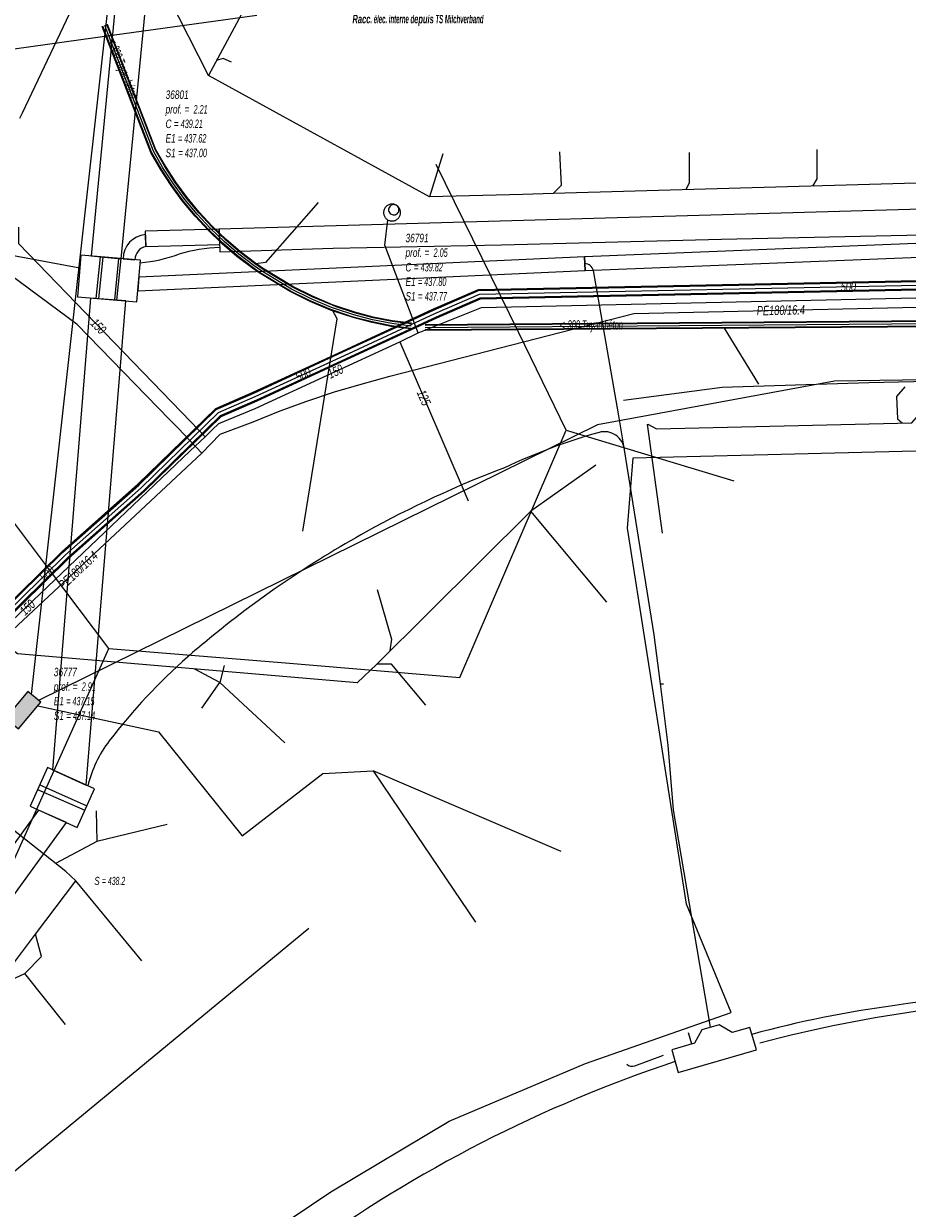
# Model space of a CAD drawing. Header units: metres. Extents: x 2695563 to 2696938, y 1260544 to 1262032.
# Tile 286 of 340: x 2696752 to 2696805, y 1261502 to 1261573. Entities that reach past the tile are written whole.
import ezdxf

# ---------------------------------------------------------------- set-up
doc = ezdxf.new("R2010")
doc.units = ezdxf.units.M
doc.header["$LTSCALE"] = 100
doc.linetypes.add('AUSGEZOGEN', pattern=[0])
doc.linetypes.add('STRICHLINIE2_S3', pattern=[0.25, 0.15, -0.1])
for name, color, linetype in [('Eau portable_Cadastre des conduites_Conduite', 171, 'AUSGEZOGEN'), ('Eau portable_Cadastre des conduites_Ouvrage_Ligne', 171, 'AUSGEZOGEN'), ('Eau potable_Cadastre des conduites_Conduite_Texte', 171, 'AUSGEZOGEN'), ('EU_Cadastre des conduites', 24, 'AUSGEZOGEN'), ('EU_Cadastre des conduites – Texte', 7, 'AUSGEZOGEN'), ('EU_Cadastre des conduites_Regard normalisé – Texte', 24, 'AUSGEZOGEN'), ('Gaz_Cadastre des conduites_Conduite', 32, 'AUSGEZOGEN'), ('Gaz_Cadastre des conduites_Conduite_Texte', 32, 'AUSGEZOGEN'), ('Réseau électrique_Cadastre des conduite_Bord du tracé', 1, 'AUSGEZOGEN'), ('Réseau électrique_Cadastre des conduite_Texte libre_Texte', 1, 'AUSGEZOGEN'), ('Réseau électrique_Cadastre des conduite_Tronçon de tracé', 1, 'AUSGEZOGEN'), ('Réseau électrique_Cadastre des conduites_Ouvrage_Surface-Ligne-Point', 1, 'AUSGEZOGEN'), ('TV_Cadastre des conduites_CONDUITE', 92, 'AUSGEZOGEN'), ('Télécommunications_SW_Cadastre des conduites_Bord du tracé', 94, 'AUSGEZOGEN'), ('Télécommunications_SW_Cadastre des conduites_Ouvrage', 94, 'AUSGEZOGEN')]:
    doc.layers.add(name, color=color, linetype=linetype)
doc.styles.add('ARIAL', font='arial.ttf')
doc.styles.add('ARIALNARROW', font='ARIALN.TTF')
pattern_1 = [(0, (2703955, 1269100), (4050, 4050), [4050, -4050]), (90, (2703955, 1269100), (-4050, 4050), [4050, -4050])]
pattern_2 = [(0, (2708005, 1273150), (6075, 6075), [6075, -6075]), (90, (2708005, 1273150), (-6075, 6075), [6075, -6075])]

# ---------------------------------------------------------------- blocks, each defined once
blk = doc.blocks.new('COMPLEXOBJECT_1575')
at = {"layer": 'Eau portable_Cadastre des conduites_Ouvrage_Ligne', "color": 7, "linetype": 'AUSGEZOGEN', "transparency": 33554687}
for centre, radius, start, end in [((6773.236, 11561.757), 0.305, 148.34897, 251.55575), ((6773.235, 11561.761), 0.302, 89.87012, 148.95036), ((6773.236, 11561.757), 0.306, 344.73142, 90.04623), ((6773.235, 11561.76), 0.307, 251.89748, 344.35392)]:
    blk.add_arc(centre, radius, start, end, dxfattribs=at)
blk = doc.blocks.new('COMPLEXOBJECT_1576')
at = {"layer": 'Eau portable_Cadastre des conduites_Ouvrage_Ligne', "color": 7, "linetype": 'STRICHLINIE2_S3', "transparency": 33554687}
for centre, radius, start, end in [((6773.133, 11561.592), 0.499, 96.0025, 181.19503), ((6773.134, 11561.592), 0.5, 319.51094, 96.04635), ((6773.131, 11561.59), 0.497, 180.91506, 258.24754), ((6773.135, 11561.588), 0.496, 257.72828, 319.7089)]:
    blk.add_arc(centre, radius, start, end, dxfattribs=at)
blk = doc.blocks.new('COMPLEXOBJECT_1628')
at = {"layer": 'Réseau électrique_Cadastre des conduite_Bord du tracé', "color": 1, "linetype": 'AUSGEZOGEN', "transparency": 33554687}
for p, q in [((6758.556, 11559.584), (6758.532, 11560.283)), ((6757.215, 11558.858), (6757.913, 11558.801))]:
    blk.add_line(p, q, dxfattribs=at)
for centre, radius, start, end in [((6758.64, 11558.863), 1.425, 94.32944, 180.18168), ((6758.714, 11558.799), 0.801, 101.39028, 179.82401)]:
    blk.add_arc(centre, radius, start, end, dxfattribs=at)
blk = doc.blocks.new('COMPLEXOBJECT_1633')
at = {"layer": 'Réseau électrique_Cadastre des conduite_Bord du tracé', "color": 1, "linetype": 'AUSGEZOGEN', "transparency": 33554687}
blk.add_line((6812.504, 11560.875), (6813.97, 11561.118), dxfattribs=at)
for points in [[(6813.97, 11561.118), (6813.709, 11562.691), (6812.25, 11562.451)], [(6804.483, 11561.784), (6762.909, 11560.605), (6762.947, 11559.265), (6769.656, 11559.486), (6779.61, 11559.674), (6792.64, 11560.009), (6804.525, 11560.28)]]:
    blk.add_lwpolyline(points, dxfattribs=at)
for centre, radius, start, end in [((6804.485, 11607.32), 45.536, 269.99784, 279.81876), ((6802.784, 11637.427), 77.167, 271.29297, 277.23643)]:
    blk.add_arc(centre, radius, start, end, dxfattribs=at)
blk = doc.blocks.new('COMPLEXOBJECT_1902')
at = {"layer": 'Réseau électrique_Cadastre des conduite_Tronçon de tracé', "color": 1, "linetype": 'AUSGEZOGEN', "transparency": 33554687}
blk.add_line((6786.553, 11549.549), (6785.052, 11558.162), dxfattribs=at)
blk.add_arc((6784.528, 11558.029), 0.54, 14.24727, 88.01923, dxfattribs=at)
blk = doc.blocks.new('COMPLEXOBJECT_2023')
at = {"layer": 'Réseau électrique_Cadastre des conduite_Tronçon de tracé', "color": 1, "linetype": 'AUSGEZOGEN', "transparency": 33554687}
blk.add_line((6815.113, 11515.524), (6820.577, 11515.675), dxfattribs=at)
for centre, radius, start, end in [((6814.687, 11436.781), 78.744, 89.69018, 98.60381), ((6811.801, 11448.818), 66.419, 97.69542, 105.15588)]:
    blk.add_arc(centre, radius, start, end, dxfattribs=at)
blk = doc.blocks.new('COMPLEXOBJECT_2049')
at = {"layer": 'Réseau électrique_Cadastre des conduite_Tronçon de tracé', "color": 1, "linetype": 'AUSGEZOGEN', "transparency": 33554687}
for centre, radius, start, end in [((6815.456, 11434.367), 81.078, 108.37596, 125.9577), ((6820.27, 11432.869), 85.17, 127.98761, 133.61901)]:
    blk.add_arc(centre, radius, start, end, dxfattribs=at)
blk = doc.blocks.new('COMPLEXOBJECT_2052')
at = {"layer": 'Réseau électrique_Cadastre des conduite_Tronçon de tracé', "color": 1, "linetype": 'AUSGEZOGEN', "transparency": 33554687}
for centre, radius, start, end in [((6800.591, 11489.762), 60.304, 129.55708, 130.98289), ((6784.102, 11509.12), 34.878, 131.39089, 142.59589)]:
    blk.add_arc(centre, radius, start, end, dxfattribs=at)
blk = doc.blocks.new('COMPLEXOBJECT_2063')
at = {"layer": 'Réseau électrique_Cadastre des conduite_Tronçon de tracé', "color": 1, "linetype": 'AUSGEZOGEN', "transparency": 33554687}
blk.add_lwpolyline([(6814.976, 11515.177), (6843.395, 11515.849), (6864.941, 11516.324)], dxfattribs=at)
blk.add_arc((6816.568, 11429.416), 85.775, 91.06331, 104.6265, dxfattribs=at)
blk = doc.blocks.new('COMPLEXOBJECT_2102')
at = {"layer": 'Réseau électrique_Cadastre des conduite_Tronçon de tracé', "color": 1, "linetype": 'AUSGEZOGEN', "transparency": 33554687}
for centre, radius, start, end in [((6757.42, 11567.905), 9.315, 274.94819, 289.41533), ((6763.246, 11550.002), 9.517, 91.84874, 106.6692)]:
    blk.add_arc(centre, radius, start, end, dxfattribs=at)

msp = doc.modelspace()

# ---------------------------------------------------------------- hatches: boundary and pattern name
at = {"layer": 'Réseau électrique_Cadastre des conduite_Bord du tracé', "lineweight": 18, "transparency": 33554687}
h = msp.add_hatch(dxfattribs=at)
h.set_pattern_fill('MUSTER', color=1, scale=6075, style=0, pattern_type=2)
h.set_pattern_definition(pattern_2)
h.paths.add_polyline_path([(2696758.074, 1261558.664), (2696759.892, 1261577.402), (2696758.111, 1261577.712), (2696756.282, 1261558.838)], flags=0)
h = msp.add_hatch(dxfattribs=at)
h.set_pattern_fill('MUSTER', color=1, scale=6075, style=0, pattern_type=2)
h.set_pattern_definition(pattern_2)
h.paths.add_polyline_path([(2696814.94, 1261560.928), (2696814.679, 1261562.501), (2696813.22, 1261562.261), (2696812.972, 1261562.219), (2696812.723, 1261562.178), (2696812.475, 1261562.138), (2696812.226, 1261562.1), (2696811.977, 1261562.063), (2696811.727, 1261562.028), (2696811.478, 1261561.994), (2696811.228, 1261561.962), (2696810.978, 1261561.93), (2696810.728, 1261561.9), (2696810.478, 1261561.872), (2696810.228, 1261561.845), (2696809.978, 1261561.819), (2696809.727, 1261561.795), (2696809.476, 1261561.772), (2696809.225, 1261561.75), (2696808.974, 1261561.73), (2696808.723, 1261561.711), (2696808.472, 1261561.694), (2696808.221, 1261561.678), (2696807.97, 1261561.663), (2696807.718, 1261561.65), (2696807.467, 1261561.638), (2696807.215, 1261561.628), (2696806.963, 1261561.619), (2696806.712, 1261561.611), (2696806.46, 1261561.605), (2696806.208, 1261561.6), (2696805.957, 1261561.597), (2696805.705, 1261561.595), (2696805.453, 1261561.594), (2696763.879, 1261560.415), (2696763.917, 1261559.075), (2696770.626, 1261559.296), (2696780.58, 1261559.484), (2696793.61, 1261559.819), (2696805.495, 1261560.09), (2696805.753, 1261560.096), (2696806.011, 1261560.103), (2696806.269, 1261560.111), (2696806.527, 1261560.12), (2696806.785, 1261560.13), (2696807.043, 1261560.141), (2696807.301, 1261560.152), (2696807.559, 1261560.164), (2696807.817, 1261560.177), (2696808.075, 1261560.191), (2696808.333, 1261560.206), (2696808.591, 1261560.222), (2696808.848, 1261560.239), (2696809.106, 1261560.256), (2696809.363, 1261560.275), (2696809.621, 1261560.294), (2696809.878, 1261560.314), (2696810.136, 1261560.335), (2696810.393, 1261560.356), (2696810.65, 1261560.379), (2696810.907, 1261560.403), (2696811.164, 1261560.427), (2696811.421, 1261560.452), (2696811.678, 1261560.478), (2696811.935, 1261560.505), (2696812.192, 1261560.533), (2696812.449, 1261560.562), (2696812.705, 1261560.591), (2696812.961, 1261560.622), (2696813.218, 1261560.653), (2696813.474, 1261560.685)], flags=0)
h = msp.add_hatch(dxfattribs=at)
h.set_pattern_fill('MUSTER', color=1, scale=6075, style=0, pattern_type=2)
h.set_pattern_definition(pattern_2)
h.paths.add_polyline_path([(2696759.502, 1261560.093), (2696759.433, 1261560.086), (2696759.365, 1261560.076), (2696759.298, 1261560.063), (2696759.231, 1261560.046), (2696759.165, 1261560.026), (2696759.1, 1261560.003), (2696759.037, 1261559.977), (2696758.974, 1261559.948), (2696758.913, 1261559.915), (2696758.854, 1261559.88), (2696758.797, 1261559.842), (2696758.741, 1261559.802), (2696758.688, 1261559.758), (2696758.636, 1261559.713), (2696758.587, 1261559.664), (2696758.54, 1261559.614), (2696758.496, 1261559.561), (2696758.454, 1261559.506), (2696758.416, 1261559.449), (2696758.379, 1261559.391), (2696758.346, 1261559.331), (2696758.316, 1261559.269), (2696758.288, 1261559.206), (2696758.264, 1261559.141), (2696758.243, 1261559.076), (2696758.225, 1261559.009), (2696758.211, 1261558.942), (2696758.199, 1261558.874), (2696758.191, 1261558.806), (2696758.186, 1261558.737), (2696758.185, 1261558.668), (2696758.883, 1261558.611), (2696758.884, 1261558.646), (2696758.886, 1261558.682), (2696758.89, 1261558.717), (2696758.896, 1261558.752), (2696758.903, 1261558.786), (2696758.912, 1261558.821), (2696758.922, 1261558.855), (2696758.933, 1261558.888), (2696758.946, 1261558.921), (2696758.961, 1261558.953), (2696758.977, 1261558.985), (2696758.994, 1261559.016), (2696759.013, 1261559.046), (2696759.033, 1261559.075), (2696759.054, 1261559.103), (2696759.076, 1261559.131), (2696759.1, 1261559.157), (2696759.125, 1261559.182), (2696759.151, 1261559.206), (2696759.178, 1261559.229), (2696759.205, 1261559.251), (2696759.234, 1261559.272), (2696759.264, 1261559.291), (2696759.295, 1261559.309), (2696759.326, 1261559.325), (2696759.358, 1261559.34), (2696759.39, 1261559.354), (2696759.424, 1261559.366), (2696759.457, 1261559.377), (2696759.491, 1261559.386), (2696759.526, 1261559.394)], flags=0)
h = msp.add_hatch(dxfattribs=at)
h.set_pattern_fill('MUSTER', color=1, scale=6075, style=0, pattern_type=2)
h.set_pattern_definition(pattern_2)
h.paths.add_polyline_path([(2696759.523, 1261559.394), (2696763.904, 1261559.516), (2696763.879, 1261560.415), (2696759.498, 1261560.294)], flags=0)
h = msp.add_hatch(dxfattribs=at)
h.set_pattern_fill('MUSTER', color=1, scale=6075, style=0, pattern_type=2)
h.set_pattern_definition(pattern_2)
h.paths.add_polyline_path([(2696785.533, 1261557.969), (2696819.699, 1261559.34), (2696819.842, 1261560.166), (2696785.5, 1261558.788)], flags=0)
h = msp.add_hatch(dxfattribs=at)
h.set_pattern_fill('MUSTER', color=1, scale=6075, style=0, pattern_type=2)
h.set_pattern_definition(pattern_2)
h.paths.add_polyline_path([(2696759.055, 1261556.759), (2696785.536, 1261557.969), (2696785.498, 1261558.788), (2696759.123, 1261557.583)], flags=0)
h = msp.add_hatch(dxfattribs=at)
h.set_pattern_fill('MUSTER', color=1, scale=6075, style=0, pattern_type=2)
h.set_pattern_definition(pattern_2)
h.paths.add_polyline_path([(2696758.345, 1261556.169), (2696756.251, 1261556.341), (2696754, 1261528.396), (2696755.99, 1261527.502)], flags=0)
h = msp.add_hatch(dxfattribs=at)
h.set_pattern_fill('MUSTER', color=1, scale=6075, style=0, pattern_type=2)
h.set_pattern_definition(pattern_2)
h.paths.add_polyline_path([(2696754.831, 1261525.275), (2696753.179, 1261526.018), (2696740.242, 1261508.203), (2696741.605, 1261507.063)], flags=0)
at = {"layer": 'Réseau électrique_Cadastre des conduites_Ouvrage_Surface-Ligne-Point', "lineweight": 18, "transparency": 33554687}
h = msp.add_hatch(dxfattribs=at)
h.set_pattern_fill('MUSTER', color=1, scale=4050, style=0, pattern_type=2)
h.set_pattern_definition(pattern_1)
h.paths.add_polyline_path([(2696755.478, 1261556.404), (2696759.002, 1261556.115), (2696759.205, 1261558.584), (2696755.681, 1261558.874)], flags=0)
h = msp.add_hatch(dxfattribs=at)
h.set_pattern_fill('MUSTER', color=1, scale=4050, style=0, pattern_type=2)
h.set_pattern_definition(pattern_1)
h.paths.add_polyline_path([(2696752.674, 1261526.244), (2696755.455, 1261524.995), (2696756.482, 1261527.281), (2696753.701, 1261528.53)], flags=0)
h = msp.add_hatch(dxfattribs=at)
h.set_pattern_fill('MUSTER', color=1, scale=4050, style=0, pattern_type=2)
h.set_pattern_definition(pattern_1)
h.paths.add_polyline_path([(2696791.049, 1261510.484), (2696795.672, 1261511.811), (2696795.288, 1261513.147), (2696794.244, 1261512.848), (2696793.467, 1261513.301), (2696792.439, 1261513.006), (2696792.02, 1261512.21), (2696790.665, 1261511.821)], flags=0)
at = {"layer": 'Télécommunications_SW_Cadastre des conduites_Ouvrage', "transparency": 33554687}
msp.add_hatch(color=7, dxfattribs=at).paths.add_polyline_path([(2696751.227, 1261531.47), (2696751.994, 1261530.828), (2696753.31, 1261532.401), (2696752.542, 1261533.042)])

# ---------------------------------------------------------------- linework, layer by layer
at = {"layer": 'Eau portable_Cadastre des conduites_Conduite', "linetype": 'AUSGEZOGEN', "transparency": 33554687}
for p, q in [((2696779.218, 1261556.849), (2696822.854, 1261557.748)), ((2696779.225, 1261556.818), (2696822.855, 1261557.717)), ((2696779.232, 1261556.787), (2696822.855, 1261557.686)), ((2696779.326, 1261556.351), (2696822.865, 1261557.248)), ((2696779.333, 1261556.32), (2696822.865, 1261557.217)), ((2696779.34, 1261556.289), (2696822.866, 1261557.186)), ((2696776.523, 1261555.682), (2696779.218, 1261556.849)), ((2696776.536, 1261555.653), (2696779.225, 1261556.818)), ((2696776.549, 1261555.625), (2696779.232, 1261556.787)), ((2696776.727, 1261555.225), (2696779.326, 1261556.351)), ((2696771.163, 1261553.201), (2696776.523, 1261555.682)), ((2696771.176, 1261553.173), (2696776.536, 1261555.653)), ((2696776.74, 1261555.197), (2696779.333, 1261556.32)), ((2696776.753, 1261555.168), (2696779.34, 1261556.289)), ((2696771.189, 1261553.145), (2696776.549, 1261555.625)), ((2696771.373, 1261552.747), (2696776.727, 1261555.225)), ((2696771.386, 1261552.719), (2696776.74, 1261555.197)), ((2696771.399, 1261552.691), (2696776.753, 1261555.168)), ((2696765.887, 1261550.766), (2696771.163, 1261553.201)), ((2696765.9, 1261550.737), (2696771.176, 1261553.173)), ((2696765.913, 1261550.709), (2696771.189, 1261553.145)), ((2696766.091, 1261550.309), (2696771.373, 1261552.747)), ((2696766.104, 1261550.281), (2696771.386, 1261552.719)), ((2696766.117, 1261550.252), (2696771.399, 1261552.691)), ((2696763.663, 1261549.799), (2696765.887, 1261550.766)), ((2696763.68, 1261549.773), (2696765.9, 1261550.737)), ((2696763.698, 1261549.747), (2696765.913, 1261550.709)), ((2696763.946, 1261549.377), (2696766.091, 1261550.309)), ((2696763.964, 1261549.351), (2696766.104, 1261550.281)), ((2696763.981, 1261549.325), (2696766.117, 1261550.252)), ((2696759.063, 1261545.314), (2696763.663, 1261549.799)), ((2696759.085, 1261545.291), (2696763.68, 1261549.773)), ((2696759.106, 1261545.268), (2696763.698, 1261549.747)), ((2696759.404, 1261544.948), (2696763.946, 1261549.377)), ((2696759.425, 1261544.925), (2696763.964, 1261549.351)), ((2696759.447, 1261544.902), (2696763.981, 1261549.325)), ((2696754.575, 1261541.336), (2696759.063, 1261545.314)), ((2696754.596, 1261541.313), (2696759.085, 1261545.291)), ((2696754.618, 1261541.29), (2696759.106, 1261545.268)), ((2696754.916, 1261540.97), (2696759.404, 1261544.948)), ((2696754.938, 1261540.947), (2696759.425, 1261544.925)), ((2696754.959, 1261540.924), (2696759.447, 1261544.902)), ((2696750.308, 1261537.147), (2696754.575, 1261541.336)), ((2696750.33, 1261537.125), (2696754.596, 1261541.313)), ((2696750.352, 1261537.102), (2696754.618, 1261541.29)), ((2696750.658, 1261536.79), (2696754.916, 1261540.97)), ((2696750.68, 1261536.767), (2696754.938, 1261540.947)), ((2696750.702, 1261536.745), (2696754.959, 1261540.924))]:
    msp.add_line(p, q, dxfattribs=at)
at = {"layer": 'Eau portable_Cadastre des conduites_Conduite', "color": 255, "linetype": 'AUSGEZOGEN', "transparency": 33554687}
for p, q in [((2696779.279, 1261556.569), (2696822.86, 1261557.467)), ((2696776.638, 1261555.425), (2696779.279, 1261556.569)), ((2696771.281, 1261552.946), (2696776.638, 1261555.425)), ((2696766.002, 1261550.509), (2696771.281, 1261552.946)), ((2696763.822, 1261549.562), (2696766.002, 1261550.509)), ((2696759.255, 1261545.108), (2696763.822, 1261549.562)), ((2696754.767, 1261541.13), (2696759.255, 1261545.108)), ((2696750.505, 1261536.946), (2696754.767, 1261541.13))]:
    msp.add_line(p, q, dxfattribs=at)
at = {"layer": 'Eau portable_Cadastre des conduites_Conduite', "color": 7, "linetype": 'AUSGEZOGEN', "transparency": 33554687}
for p, q in [((2696762.155, 1261547.285), (2696763.042, 1261548.13)), ((2696749.28, 1261535.025), (2696762.155, 1261547.285))]:
    msp.add_line(p, q, dxfattribs=at)
for points in [[(2696787.38, 1261651.75), (2696786.548, 1261648.951), (2696785.053, 1261643.919), (2696784.6, 1261642.579), (2696779.441, 1261627.327), (2696779.09, 1261626.29), (2696778.866, 1261625.592), (2696778.732, 1261625.175), (2696777.51, 1261621.37), (2696775.8, 1261617.77), (2696769.485, 1261604.076), (2696758.744, 1261580.784), (2696758.042, 1261579.503), (2696757.81, 1261579.08), (2696757.491, 1261578.41), (2696756.121, 1261575.53), (2696752.2, 1261567.285), (2696752.05, 1261566.97)], [(2696775.654, 1261554.284), (2696775.58, 1261554.48), (2696773.684, 1261559.478), (2696773.864, 1261560.963)], [(2696763.042, 1261548.13), (2696762.2, 1261549.001), (2696752.016, 1261559.541), (2696752.007, 1261560.532)], [(2696763.042, 1261548.13), (2696763.457, 1261548.529), (2696763.855, 1261548.912), (2696765.993, 1261549.807), (2696774.564, 1261553.749), (2696775.654, 1261554.284), (2696779.407, 1261555.788), (2696822.864, 1261556.75)], [(2696774.564, 1261553.749), (2696776.998, 1261548.094), (2696778.616, 1261544.334)]]:
    msp.add_lwpolyline(points, dxfattribs=at)
at = {"layer": 'EU_Cadastre des conduites', "color": 24, "linetype": 'AUSGEZOGEN', "transparency": 33554687}
for p, q in [((2696763.23, 1261569.52), (2696756.404, 1261582.977)), ((2696767.582, 1261577.603), (2696763.23, 1261569.52)), ((2696776.32, 1261562.33), (2696763.23, 1261569.52)), ((2696777.11, 1261564.88), (2696776.32, 1261562.33)), ((2696791.694, 1261564.954), (2696791.694, 1261564.304)), ((2696799.262, 1261565.142), (2696799.262, 1261564.492)), ((2696795.823, 1261551.24), (2696793.79, 1261554.563)), ((2696790.117, 1261542.415), (2696789.228, 1261548.868)), ((2696786.168, 1261546.448), (2696782.317, 1261543.725)), ((2696782.317, 1261543.725), (2696773.194, 1261534.664)), ((2696786.811, 1261538.337), (2696782.317, 1261543.725)), ((2696763.914, 1261533.571), (2696762.394, 1261534.378)), ((2696764.157, 1261534.587), (2696763.912, 1261533.565)), ((2696762.847, 1261532.053), (2696763.912, 1261533.565)), ((2696767.748, 1261529.992), (2696763.912, 1261533.565)), ((2696756.58, 1261525.98), (2696756.62, 1261524.16)), ((2696760.799, 1261525.159), (2696756.62, 1261524.16)), ((2696756.62, 1261524.16), (2696754.189, 1261522.85)), ((2696759.29, 1261517.09), (2696755.38, 1261521.82)), ((2696746.08, 1261509.49), (2696752.998, 1261518.662)), ((2696753.36, 1261517.34), (2696752.998, 1261518.662)), ((2696752.37, 1261516.34), (2696753.36, 1261517.34)), ((2696749.42, 1261514.99), (2696752.37, 1261516.34)), ((2696754.78, 1261513.31), (2696752.37, 1261516.34))]:
    msp.add_line(p, q, dxfattribs=at)
at = {"layer": 'EU_Cadastre des conduites', "color": 255, "transparency": 33554687}
for p, q in [((2696759.975, 1261565.041), (2696757.098, 1261572.483)), ((2696760.542, 1261564.053), (2696759.975, 1261565.041)), ((2696761.165, 1261563.099), (2696760.542, 1261564.053)), ((2696761.84, 1261562.182), (2696761.165, 1261563.099)), ((2696762.567, 1261561.305), (2696761.84, 1261562.182)), ((2696763.343, 1261560.471), (2696762.567, 1261561.305)), ((2696764.164, 1261559.682), (2696763.343, 1261560.471)), ((2696765.03, 1261558.941), (2696764.164, 1261559.682)), ((2696765.936, 1261558.25), (2696765.03, 1261558.941)), ((2696766.336, 1261557.97), (2696765.936, 1261558.25)), ((2696768.149, 1261556.869), (2696766.336, 1261557.97)), ((2696769.319, 1261556.29), (2696768.149, 1261556.869)), ((2696770.523, 1261555.788), (2696769.319, 1261556.29)), ((2696770.751, 1261555.703), (2696770.523, 1261555.788)), ((2696771.844, 1261555.342), (2696770.751, 1261555.703)), ((2696772.957, 1261555.049), (2696771.844, 1261555.342)), ((2696774.086, 1261554.827), (2696772.957, 1261555.049)), ((2696822.765, 1261554.939), (2696776.057, 1261554.58)), ((2696775.227, 1261554.675), (2696774.086, 1261554.827))]:
    msp.add_line(p, q, dxfattribs=at)
at = {"layer": 'EU_Cadastre des conduites', "linetype": 'AUSGEZOGEN', "transparency": 33554687}
for p, q in [((2696760.093, 1261565.097), (2696757.219, 1261572.53)), ((2696760.111, 1261565.106), (2696757.238, 1261572.537)), ((2696760.129, 1261565.114), (2696757.256, 1261572.544)), ((2696759.821, 1261564.968), (2696756.94, 1261572.422)), ((2696759.839, 1261564.976), (2696756.958, 1261572.429)), ((2696759.857, 1261564.985), (2696756.977, 1261572.436)), ((2696760.397, 1261563.965), (2696759.821, 1261564.968)), ((2696760.414, 1261563.975), (2696759.839, 1261564.976)), ((2696760.431, 1261563.985), (2696759.857, 1261564.985)), ((2696760.653, 1261564.121), (2696760.093, 1261565.097)), ((2696760.67, 1261564.132), (2696760.111, 1261565.106)), ((2696760.687, 1261564.142), (2696760.129, 1261565.114)), ((2696761.272, 1261563.174), (2696760.653, 1261564.121)), ((2696761.288, 1261563.185), (2696760.67, 1261564.132)), ((2696761.304, 1261563.196), (2696760.687, 1261564.142)), ((2696761.025, 1261563.002), (2696760.397, 1261563.965)), ((2696761.041, 1261563.014), (2696760.414, 1261563.975)), ((2696761.058, 1261563.025), (2696760.431, 1261563.985)), ((2696761.707, 1261562.078), (2696761.025, 1261563.002)), ((2696761.722, 1261562.09), (2696761.041, 1261563.014)), ((2696761.738, 1261562.102), (2696761.058, 1261563.025)), ((2696761.943, 1261562.262), (2696761.272, 1261563.174)), ((2696761.959, 1261562.275), (2696761.288, 1261563.185)), ((2696761.974, 1261562.287), (2696761.304, 1261563.196)), ((2696762.439, 1261561.193), (2696761.707, 1261562.078)), ((2696762.454, 1261561.206), (2696761.722, 1261562.09)), ((2696762.469, 1261561.219), (2696761.738, 1261562.102)), ((2696762.665, 1261561.391), (2696761.943, 1261562.262)), ((2696762.68, 1261561.404), (2696761.959, 1261562.275)), ((2696762.695, 1261561.417), (2696761.974, 1261562.287)), ((2696763.435, 1261560.562), (2696762.665, 1261561.391)), ((2696763.45, 1261560.576), (2696762.68, 1261561.404)), ((2696763.464, 1261560.59), (2696762.695, 1261561.417)), ((2696763.222, 1261560.351), (2696762.439, 1261561.193)), ((2696763.236, 1261560.365), (2696762.454, 1261561.206)), ((2696763.25, 1261560.379), (2696762.469, 1261561.219)), ((2696764.252, 1261559.778), (2696763.435, 1261560.562)), ((2696764.265, 1261559.793), (2696763.45, 1261560.576)), ((2696764.279, 1261559.807), (2696763.464, 1261560.59)), ((2696764.05, 1261559.556), (2696763.222, 1261560.351)), ((2696764.064, 1261559.57), (2696763.236, 1261560.365)), ((2696764.077, 1261559.585), (2696763.25, 1261560.379)), ((2696764.923, 1261558.808), (2696764.05, 1261559.556)), ((2696764.936, 1261558.824), (2696764.064, 1261559.57)), ((2696764.948, 1261558.839), (2696764.077, 1261559.585)), ((2696765.112, 1261559.042), (2696764.252, 1261559.778)), ((2696765.124, 1261559.057), (2696764.265, 1261559.793)), ((2696765.137, 1261559.073), (2696764.279, 1261559.807)), ((2696765.836, 1261558.113), (2696764.923, 1261558.808)), ((2696765.847, 1261558.129), (2696764.936, 1261558.824)), ((2696765.859, 1261558.145), (2696764.948, 1261558.839)), ((2696766.013, 1261558.355), (2696765.112, 1261559.042)), ((2696766.025, 1261558.371), (2696765.124, 1261559.057)), ((2696766.036, 1261558.387), (2696765.137, 1261559.073)), ((2696766.243, 1261557.828), (2696765.836, 1261558.113)), ((2696766.254, 1261557.844), (2696765.847, 1261558.129)), ((2696766.265, 1261557.861), (2696765.859, 1261558.145)), ((2696766.407, 1261558.079), (2696766.013, 1261558.355)), ((2696766.418, 1261558.096), (2696766.025, 1261558.371)), ((2696766.429, 1261558.112), (2696766.036, 1261558.387)), ((2696768.067, 1261556.72), (2696766.243, 1261557.828)), ((2696768.077, 1261556.737), (2696766.254, 1261557.844)), ((2696768.086, 1261556.755), (2696766.265, 1261557.861)), ((2696768.212, 1261556.983), (2696766.407, 1261558.079)), ((2696768.221, 1261557.001), (2696766.418, 1261558.096)), ((2696768.231, 1261557.018), (2696766.429, 1261558.112)), ((2696769.249, 1261556.135), (2696768.067, 1261556.72)), ((2696769.257, 1261556.153), (2696768.077, 1261556.737)), ((2696769.265, 1261556.171), (2696768.086, 1261556.755)), ((2696769.373, 1261556.409), (2696768.212, 1261556.983)), ((2696769.381, 1261556.427), (2696768.221, 1261557.001)), ((2696769.389, 1261556.445), (2696768.231, 1261557.018)), ((2696770.571, 1261555.909), (2696769.373, 1261556.409)), ((2696770.578, 1261555.928), (2696769.381, 1261556.427)), ((2696770.585, 1261555.946), (2696769.389, 1261556.445)), ((2696770.461, 1261555.63), (2696769.249, 1261556.135)), ((2696770.468, 1261555.648), (2696769.257, 1261556.153)), ((2696770.475, 1261555.667), (2696769.265, 1261556.171)), ((2696770.701, 1261555.561), (2696770.468, 1261555.648)), ((2696770.708, 1261555.58), (2696770.475, 1261555.667)), ((2696770.794, 1261555.826), (2696770.571, 1261555.909)), ((2696770.801, 1261555.845), (2696770.578, 1261555.928)), ((2696770.807, 1261555.863), (2696770.585, 1261555.946)), ((2696771.881, 1261555.466), (2696770.794, 1261555.826)), ((2696771.886, 1261555.485), (2696770.801, 1261555.845)), ((2696771.892, 1261555.504), (2696770.807, 1261555.863)), ((2696770.695, 1261555.543), (2696770.461, 1261555.63)), ((2696771.795, 1261555.179), (2696770.695, 1261555.543)), ((2696771.801, 1261555.198), (2696770.701, 1261555.561)), ((2696771.807, 1261555.217), (2696770.708, 1261555.58)), ((2696772.919, 1261554.883), (2696771.795, 1261555.179)), ((2696772.923, 1261554.903), (2696771.801, 1261555.198)), ((2696772.928, 1261554.922), (2696771.807, 1261555.217)), ((2696772.986, 1261555.176), (2696771.881, 1261555.466)), ((2696772.99, 1261555.195), (2696771.886, 1261555.485)), ((2696772.995, 1261555.215), (2696771.892, 1261555.504)), ((2696774.107, 1261554.955), (2696772.986, 1261555.176)), ((2696774.11, 1261554.975), (2696772.99, 1261555.195)), ((2696774.114, 1261554.994), (2696772.995, 1261555.215)), ((2696775.244, 1261554.804), (2696774.107, 1261554.955)), ((2696775.247, 1261554.824), (2696774.11, 1261554.975)), ((2696775.249, 1261554.843), (2696774.114, 1261554.994)), ((2696822.764, 1261555.109), (2696776.056, 1261554.75)), ((2696822.764, 1261555.089), (2696776.056, 1261554.73)), ((2696822.764, 1261555.069), (2696776.056, 1261554.71)), ((2696774.058, 1261554.659), (2696772.919, 1261554.883)), ((2696774.062, 1261554.678), (2696772.923, 1261554.903)), ((2696774.065, 1261554.698), (2696772.928, 1261554.922)), ((2696775.205, 1261554.507), (2696774.058, 1261554.659)), ((2696775.207, 1261554.526), (2696774.062, 1261554.678)), ((2696775.21, 1261554.546), (2696774.065, 1261554.698)), ((2696822.766, 1261554.809), (2696776.058, 1261554.45)), ((2696822.766, 1261554.789), (2696776.058, 1261554.43)), ((2696822.766, 1261554.769), (2696776.058, 1261554.41))]:
    msp.add_line(p, q, dxfattribs=at)
at = {"layer": 'EU_Cadastre des conduites', "color": 24, "linetype": 'AUSGEZOGEN', "transparency": 33554687}
for points in [[(2696764.602, 1261570.312), (2696764.108, 1261570.531), (2696763.694, 1261570.402)], [(2696784.01, 1261565), (2696784.12, 1261563.01), (2696783.641, 1261562.522)], [(2696791.694, 1261564.304), (2696791.694, 1261563.154), (2696791.499, 1261562.748)], [(2696799.262, 1261564.492), (2696799.262, 1261563.392), (2696798.995, 1261562.963)], [(2696812.09, 1261563.34), (2696783.641, 1261562.522), (2696781.85, 1261562.47), (2696776.32, 1261562.33)], [(2696769.738, 1261562.006), (2696766.62, 1261558.453), (2696766.037, 1261558.364)], [(2696768.82, 1261542.53), (2696770.864, 1261555.102), (2696770.574, 1261555.621)], [(2696804.459, 1261551.084), (2696803.978, 1261550.514), (2696804.036, 1261549.193), (2696804.312, 1261548.957)], [(2696789.25, 1261548.875), (2696789.756, 1261548.603), (2696804.88, 1261548.959), (2696805.568, 1261549.732)], [(2696773.214, 1261539.076), (2696774.068, 1261536.143), (2696773.976, 1261535.469)], [(2696772.033, 1261533.548), (2696751.935, 1261535.279), (2696751.525, 1261535.594)], [(2696776.096, 1261532.223), (2696774.064, 1261534.664), (2696773.194, 1261534.664), (2696772.043, 1261533.547)], [(2696755.38, 1261521.82), (2696754.789, 1261522.379), (2696747.897, 1261527.801), (2696747.831, 1261528.198)], [(2696753.358, 1261517.348), (2696752.998, 1261518.662), (2696755.385, 1261521.826)]]:
    msp.add_lwpolyline(points, dxfattribs=at)
at = {"layer": 'Gaz_Cadastre des conduites_Conduite', "color": 32, "linetype": 'AUSGEZOGEN', "transparency": 33554687}
msp.add_line((2696748.647, 1261533.887), (2696762.852, 1261547.161), dxfattribs=at)
for points in [[(2696761.108, 1261548.963), (2696760.934, 1261549.142), (2696755.458, 1261554.778), (2696750.957, 1261558.117), (2696740.715, 1261563.731)], [(2696762.852, 1261547.161), (2696763.924, 1261548.274), (2696765.878, 1261549.005), (2696767.489, 1261549.665), (2696769.061, 1261550.232), (2696770.706, 1261550.777), (2696772.28, 1261551.247), (2696773.983, 1261551.718), (2696788.418, 1261555.426), (2696824.626, 1261556.243)], [(2696762.852, 1261547.161), (2696762.515, 1261547.509), (2696761.434, 1261548.627), (2696761.108, 1261548.963)]]:
    msp.add_lwpolyline(points, dxfattribs=at)
at = {"layer": 'Réseau électrique_Cadastre des conduite_Bord du tracé', "color": 1, "linetype": 'AUSGEZOGEN', "transparency": 33554687}
for points in [[(2696758.074, 1261558.664), (2696759.892, 1261577.402), (2696758.111, 1261577.712), (2696756.282, 1261558.838), (2696758.074, 1261558.664)], [(2696759.523, 1261559.394), (2696763.904, 1261559.516), (2696763.879, 1261560.415), (2696759.498, 1261560.294), (2696759.523, 1261559.394)], [(2696785.533, 1261557.969), (2696819.699, 1261559.34), (2696819.842, 1261560.166), (2696785.5, 1261558.788), (2696785.533, 1261557.969)], [(2696759.055, 1261556.759), (2696785.536, 1261557.969), (2696785.498, 1261558.788), (2696759.123, 1261557.583), (2696759.055, 1261556.759)], [(2696758.345, 1261556.169), (2696756.251, 1261556.341), (2696754, 1261528.396), (2696755.99, 1261527.502), (2696758.345, 1261556.169)], [(2696754.831, 1261525.275), (2696753.179, 1261526.018), (2696740.242, 1261508.203), (2696741.605, 1261507.063), (2696754.831, 1261525.275)]]:
    msp.add_lwpolyline(points, close=True, dxfattribs=at)
at = {"layer": 'Réseau électrique_Cadastre des conduite_Tronçon de tracé', "color": 1, "linetype": 'AUSGEZOGEN', "transparency": 33554687}
for p, q in [((2696743.354, 1261569.922), (2696755.672, 1261571.659)), ((2696755.618, 1261558.107), (2696740.389, 1261560.929)), ((2696753.756, 1261540.32), (2696743.068, 1261554.616)), ((2696787.871, 1261547.36), (2696787.523, 1261549.359)), ((2696757.333, 1261535.592), (2696753.756, 1261540.32)), ((2696750.423, 1261520.187), (2696757.333, 1261535.592)), ((2696757.333, 1261535.592), (2696767.569, 1261534.758)), ((2696767.569, 1261534.758), (2696778.126, 1261533.871)), ((2696789.992, 1261533.5), (2696790.173, 1261533.5)), ((2696747.124, 1261500.814), (2696769.17, 1261519.029)), ((2696791.856, 1261512.163), (2696791.661, 1261512.836)), ((2696788.483, 1261510.874), (2696790.175, 1261511.497))]:
    msp.add_line(p, q, dxfattribs=at)
for points in [[(2696778.126, 1261533.871), (2696784.416, 1261548.507), (2696781.609, 1261554.273)], [(2696787.801, 1261550.291), (2696793.645, 1261551.065), (2696802.335, 1261551.33), (2696815.572, 1261551.643)], [(2696789.992, 1261533.5), (2696789.625, 1261536.398), (2696787.871, 1261547.36)], [(2696792.955, 1261513.154), (2696790.772, 1261526.04), (2696790.458, 1261529.862), (2696789.992, 1261533.5)]]:
    msp.add_lwpolyline(points, dxfattribs=at)
for centre, radius, start, end in [((2696796.445, 1261512.863), 36.925, 105.85094, 115.14458), ((2696786.674, 1261547.22), 1.205, 6.66047, 105.08879), ((2696802.759, 1261488.132), 62.18, 110.72389, 119.04202), ((2696802.782, 1261488.121), 62.2, 119.05534, 129.57352), ((2696763.102, 1261525.742), 7.213, 142.67428, 166.26371), ((2696788.328, 1261511.374), 0.523, 231.01974, 287.22677)]:
    msp.add_arc(centre, radius, start, end, dxfattribs=at)
at = {"layer": 'Réseau électrique_Cadastre des conduites_Ouvrage_Surface-Ligne-Point', "color": 1, "linetype": 'AUSGEZOGEN', "transparency": 33554687}
for p, q in [((2696755.672, 1261571.659), (2696766.1, 1261573.101)), ((2696781.609, 1261554.273), (2696776.723, 1261564.242)), ((2696784.416, 1261548.507), (2696794.336, 1261545.519))]:
    msp.add_line(p, q, dxfattribs=at)
at = {"layer": 'Réseau électrique_Cadastre des conduites_Ouvrage_Surface-Ligne-Point', "color": 1, "linetype": 'STRICHLINIE2_S3', "transparency": 33554687}
for p, q in [((2696756.823, 1261558.78), (2696756.577, 1261556.314)), ((2696756.977, 1261558.767), (2696756.731, 1261556.301)), ((2696757.914, 1261558.69), (2696757.668, 1261556.224)), ((2696758.042, 1261558.68), (2696757.796, 1261556.214)), ((2696753.121, 1261527.24), (2696755.914, 1261526.017)), ((2696753.248, 1261527.522), (2696756.029, 1261526.273))]:
    msp.add_line(p, q, dxfattribs=at)
at = {"layer": 'Réseau électrique_Cadastre des conduites_Ouvrage_Surface-Ligne-Point', "color": 1, "linetype": 'AUSGEZOGEN', "transparency": 33554687}
for points in [[(2696755.478, 1261556.404), (2696759.002, 1261556.115), (2696759.205, 1261558.584), (2696755.681, 1261558.874), (2696755.478, 1261556.404)], [(2696752.674, 1261526.244), (2696755.455, 1261524.995), (2696756.482, 1261527.281), (2696753.701, 1261528.53), (2696752.674, 1261526.244)], [(2696791.049, 1261510.484), (2696795.672, 1261511.811), (2696795.288, 1261513.147), (2696794.244, 1261512.848), (2696793.467, 1261513.301), (2696792.439, 1261513.006), (2696792.02, 1261512.21), (2696790.665, 1261511.821), (2696791.049, 1261510.484)]]:
    msp.add_lwpolyline(points, close=True, dxfattribs=at)
at = {"layer": 'TV_Cadastre des conduites_CONDUITE', "color": 92, "linetype": 'AUSGEZOGEN', "transparency": 33554687}
for points in [[(2696794.185, 1261514.021), (2696791.537, 1261520.451), (2696788.037, 1261542.715), (2696788.388, 1261546.884), (2696821.821, 1261547.697)], [(2696753.365, 1261495.066), (2696755.097, 1261493.444), (2696756.049, 1261493.265), (2696757.06, 1261493.741), (2696761.836, 1261497.426), (2696765.833, 1261500.297), (2696770.478, 1261503.416), (2696777.49, 1261507.601), (2696785.561, 1261511.017), (2696794.185, 1261514.021)]]:
    msp.add_lwpolyline(points, dxfattribs=at)
at = {"layer": 'Télécommunications_SW_Cadastre des conduites_Bord du tracé', "color": 94, "linetype": 'AUSGEZOGEN', "transparency": 33554687}
for points in [[(2696773.848, 1261608.97), (2696759.148, 1261578.948), (2696757.504, 1261575.578), (2696752.748, 1261532.87)], [(2696829.326, 1261552.35), (2696823.088, 1261551.744), (2696800.29, 1261551.423), (2696786.271, 1261548.829), (2696753.176, 1261532.512)], [(2696753.135, 1261532.192), (2696760.273, 1261530.654), (2696765.238, 1261524.496), (2696770.01, 1261528.179), (2696772.994, 1261528.336)], [(2696772.994, 1261528.336), (2696775.127, 1261525.181), (2696779.048, 1261519.383)], [(2696784.11, 1261523.57), (2696777.357, 1261526.465), (2696772.994, 1261528.336)]]:
    msp.add_lwpolyline(points, dxfattribs=at)
at = {"layer": 'Télécommunications_SW_Cadastre des conduites_Ouvrage', "color": 94, "transparency": 33554687}
msp.add_lwpolyline([(2696751.227, 1261531.47), (2696751.994, 1261530.828), (2696753.31, 1261532.401), (2696752.542, 1261533.042), (2696751.227, 1261531.47)], close=True, dxfattribs=at)

# ---------------------------------------------------------------- block references
at = {"layer": 'Eau portable_Cadastre des conduites_Ouvrage_Ligne', "color": 7, "linetype": 'STRICHLINIE2_S3', "lineweight": -3, "transparency": 33554687}
msp.add_blockref('COMPLEXOBJECT_1576', (2690000.97, 1249999.81), dxfattribs=at)
at = {"layer": 'Eau portable_Cadastre des conduites_Ouvrage_Ligne', "color": 7, "linetype": 'AUSGEZOGEN', "lineweight": -3, "transparency": 33554687}
msp.add_blockref('COMPLEXOBJECT_1575', (2690000.97, 1249999.81), dxfattribs=at)
at = {"layer": 'Réseau électrique_Cadastre des conduite_Bord du tracé', "color": 1, "linetype": 'AUSGEZOGEN', "lineweight": -3, "transparency": 33554687}
for name in ['COMPLEXOBJECT_1633', 'COMPLEXOBJECT_1628']:
    msp.add_blockref(name, (2690000.97, 1249999.81), dxfattribs=at)
at = {"layer": 'Réseau électrique_Cadastre des conduite_Tronçon de tracé', "color": 1, "linetype": 'AUSGEZOGEN', "lineweight": -3, "transparency": 33554687}
for name in ['COMPLEXOBJECT_2102', 'COMPLEXOBJECT_1902', 'COMPLEXOBJECT_2052', 'COMPLEXOBJECT_2063', 'COMPLEXOBJECT_2023', 'COMPLEXOBJECT_2049']:
    msp.add_blockref(name, (2690000.97, 1249999.81), dxfattribs=at)

# ---------------------------------------------------------------- texts
at = {"layer": 'Eau potable_Cadastre des conduites_Conduite_Texte', "color": 7, "transparency": 33554687, "char_height": 0.55426, "attachment_point": 5, "style": 'ARIAL'}
for s, insert, width, rotation in [('\\A1;{\\fArial|i1|b0;\\H0.554263;\\W0.700000;\\C7;500}\\P', (2696801.121, 1261557.013), 1.10633, 1.1808), ('\\A1;{\\fArial|i1|b0;\\H0.554263;\\W0.700000;\\C7;150}\\P', (2696756.722, 1261554.663), 1.10014, 314.0172), ('\\A1;{\\fArial|i1|b0;\\H0.554263;\\W0.700000;\\C7;500}\\P', (2696768.84, 1261551.813), 1.10633, 24.7797), ('\\A1;{\\fArial|i1|b0;\\H0.554263;\\W0.700000;\\C7;150}\\P', (2696770.754, 1261551.991), 1.10014, 24.6987), ('\\A1;{\\fArial|i1|b0;\\H0.554263;\\W0.700000;\\C7;125}\\P', (2696775.984, 1261550.437), 1.10014, 293.2875), ('\\A1;{\\fArial|i1|b0;\\H0.554263;\\W0.700000;\\C7;500}\\P', (2696753.688, 1261540.019), 1.10633, 44.4708), ('\\A1;{\\fArial|i1|b0;\\H0.554263;\\W0.700000;\\C7;150}\\P', (2696752.521, 1261538.015), 1.10014, 43.7535)]:
    msp.add_mtext(s, dxfattribs=dict(at, insert=insert, width=width, rotation=rotation))
at = {"layer": 'EU_Cadastre des conduites – Texte', "color": 24, "transparency": 33554687, "insert": (2696758.086, 1261569.918), "char_height": 0.55705, "width": 6, "attachment_point": 5, "rotation": 291.4794, "style": 'ARIAL'}
msp.add_mtext('\\A1;{\\fArial|b0|i1|c0|p34;\\W0.7;< \\W0.49;300 Tuyau béton}', dxfattribs=at)
at = {"layer": 'EU_Cadastre des conduites – Texte', "color": 24, "transparency": 33554687, "insert": (2696785.899, 1261554.664), "char_height": 0.55705, "width": 6, "attachment_point": 5, "style": 'ARIAL'}
msp.add_mtext('\\A1;{\\fArial|b0|i1|c0|p34;\\W0.7;< \\W0.49;300 Tuyau béton}', dxfattribs=at)
at = {"layer": 'EU_Cadastre des conduites_Regard normalisé – Texte', "color": 24, "transparency": 33554687, "char_height": 0.50641, "attachment_point": 1, "line_spacing_factor": 1.024096, "style": 'ARIAL'}
for s, insert, width in [('\\A1;{\\fArial|b0|i1|c0|p34;\\W0.6945;36801}\\P{\\fArial|b0|i1|c0|p34;\\H0.99721x;\\W0.6945;prof. = \\W0.48615; 2.21}\\P{\\fArial|b0|i1|c0|p34;\\H0.99721x;\\W0.6945;C =\\W0.48615; 439.21}\\P{\\fArial|b0|i1|c0|p34;\\H0.99721x;\\W0.6945;E1 \\W0.48615;= 437.62}\\P{\\fArial|b0|i1|c0|p34;\\H0.99721x;\\W0.6945;S1 =\\W0.48615; 437.00}', (2696760.697, 1261568.637), 2.83463), ('\\A1;{\\fArial|b0|i1|c0|p34;\\W0.69641;36791}\\P{\\fArial|b0|i1|c0|p34;\\H0.99721x;\\W0.69641;prof. = \\W0.48749; 2.05}\\P{\\fArial|b0|i1|c0|p34;\\H0.99721x;\\W0.69641;C =\\W0.48749; 439.82}\\P{\\fArial|b0|i1|c0|p34;\\H0.99721x;\\W0.69641;E1 \\W0.48749;= 437.80}\\P{\\fArial|b0|i1|c0|p34;\\H0.99721x;\\W0.69641;S1 =\\W0.48749; 437.77}', (2696774.9, 1261560.148), 2.84242), ('\\A1;{\\fArial|b0|i1|c0|p34;\\W0.69314;36777}\\P{\\fArial|b0|i1|c0|p34;\\H0.99721x;\\W0.69314;prof. = \\W0.4852; 2.91}\\P{\\fArial|b0|i1|c0|p34;\\H0.99721x;\\W0.69314;E1 \\W0.4852;= 437.15}\\P{\\fArial|b0|i1|c0|p34;\\H0.99721x;\\W0.69314;S1 =\\W0.4852; 437.14}', (2696754.08, 1261534.449), 2.80908)]:
    msp.add_mtext(s, dxfattribs=dict(at, insert=insert, width=width))
at = {"layer": 'EU_Cadastre des conduites_Regard normalisé – Texte', "color": 24, "transparency": 33554687, "insert": (2696756.481, 1261521.576), "char_height": 0.48109, "width": 2.20032, "attachment_point": 7, "style": 'ARIAL'}
msp.add_mtext('\\A1;{\\fArial|i1|b0;\\H0.481092;\\W0.700000;\\C24;S \\W0.490000;= 438.2}\\P', dxfattribs=at)
at = {"layer": 'Gaz_Cadastre des conduites_Conduite_Texte', "color": 32, "transparency": 33554687, "char_height": 0.55825, "width": 3.05768, "attachment_point": 5, "style": 'ARIAL'}
for insert, rotation in [((2696797.123, 1261555.616), 1.2924), ((2696755.516, 1261540.228), 43.3521)]:
    msp.add_mtext('\\A1;{\\fArial|i1|b0;\\H0.558250;\\W0.700000;\\C32;PE180/16.4}\\P', dxfattribs=dict(at, insert=insert, rotation=rotation))
at = {"layer": 'Réseau électrique_Cadastre des conduite_Texte libre_Texte', "color": 1, "transparency": 33554687, "insert": (2696775.641, 1261572.786), "char_height": 0.5075, "width": 12, "attachment_point": 5, "style": 'ARIALNARROW'}
msp.add_mtext('\\A1;{\\fArial Narrow|b1|i1|c0|p34;\\W0.7;Racc\\W0.49;. élec. interne d\\W0.7;epuis\\W0.49; TS Milchverband}', dxfattribs=at)

doc.saveas('drawing.dxf')
